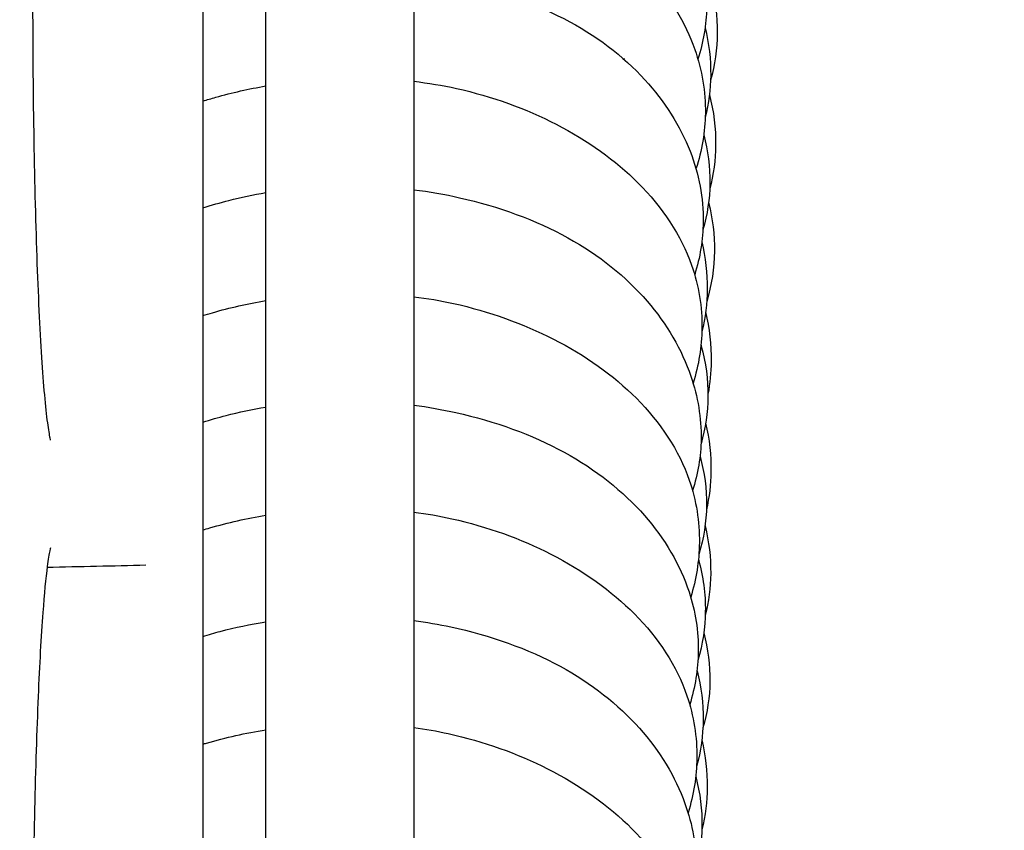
# Model space of a CAD drawing. Header units: millimetres. Extents: x 49320 to 60117, y -4209 to 20568.
# Tile 315 of 479: x 52410.94 to 52413.6, y 9893.06 to 9895.25. Entities that reach past the tile are written whole.
import ezdxf

# ---------------------------------------------------------------- set-up
doc = ezdxf.new("R2010")
doc.units = ezdxf.units.MM
doc.layers.add('_AA PROJ.warstwy', color=7, linetype='Continuous', lineweight=18, true_color=0x0000f0)
doc.layers.add('_mt_wymiary konstr', color=3, linetype='Continuous')
doc.layers.add('ARCATA', color=4, linetype='Continuous')
doc.styles.add('100', font='romans.shx', dxfattribs={"width": 0.65, "height": 18})
doc.dimstyles.new('k100', dxfattribs={"dimtxt": 18, "dimasz": 7, "dimexe": 10, "dimexo": 20, "dimgap": 4, "dimtad": 1, "dimdec": 1, "dimrnd": 0.5, "dimzin": 9, "dimdsep": 46, "dimtxsty": 'Standard', "dimcen": 12.534, "dimclrd": 256, "dimclre": 256, "dimclrt": 7, "dimadec": 0, "dimazin": 0, "dimtfac": 1, "dimtdec": 1, "dimtmove": 2, "dimatfit": 3, "dimfxl": 30, "dimfxlon": 1, "dimtolj": 1, "dimtzin": 0, "dimarcsym": 0})

# ---------------------------------------------------------------- blocks, each defined once
blk = doc.blocks.new('WINDA 2 DZ')
at = {"layer": 'ARCATA', "color": 5, "true_color": 0x1414ff}
for p, q in [((173.525, 65.3942), (173.525, 87.7172)), ((173.925, 87.7172), (173.925, 65.3942)), ((173.3548, 78.3427), (173.3548, 74.8427)), ((173.3548, 78.3427), (173.3548, 74.8427))]:
    blk.add_line(p, q, dxfattribs=at)
for points, knots in [([(173.925, 78.5697), (173.978, 78.564), (174.0301, 78.5551), (174.1808, 78.5189), (174.2755, 78.481), (174.4349, 78.3886), (174.5031, 78.3344), (174.6189, 78.2077), (174.6654, 78.1319), (174.708, 78.0021), (174.7166, 77.9496), (174.7154, 77.8504), (174.7072, 77.8029), (174.6927, 77.757)], [320.560257, 320.560257, 320.560257, 320.560257, 320.721788, 320.721788, 321.045504, 321.045504, 321.350919, 321.350919, 321.686629, 321.686629, 321.898343, 321.898343, 322.091568, 322.091568, 322.091568, 322.091568]), ([(173.925, 78.273), (173.9493, 78.2698), (173.9733, 78.266), (174.1072, 78.2414), (174.2135, 78.2083), (174.4054, 78.118), (174.4931, 78.0581), (174.6161, 77.9264), (174.6588, 77.8564), (174.7037, 77.7277), (174.7134, 77.6691), (174.7121, 77.5611), (174.7035, 77.5102), (174.6874, 77.4611)], [314.38374, 314.38374, 314.38374, 314.38374, 314.458407, 314.458407, 314.805358, 314.805358, 315.163194, 315.163194, 315.471441, 315.471441, 315.709278, 315.709278, 315.915604, 315.915604, 315.915604, 315.915604]), ([(173.925, 77.9832), (173.9567, 77.9796), (173.988, 77.975), (174.13, 77.9489), (174.2373, 77.9144), (174.416, 77.8227), (174.4911, 77.7657), (174.603, 77.643), (174.6446, 77.5772), (174.6954, 77.447), (174.7077, 77.3818), (174.7063, 77.2699), (174.6985, 77.2215), (174.6839, 77.1746)], [308.202427, 308.202427, 308.202427, 308.202427, 308.299257, 308.299257, 308.649272, 308.649272, 308.97247, 308.97247, 309.267671, 309.267671, 309.530639, 309.530639, 309.727779, 309.727779, 309.727779, 309.727779]), ([(174.7269, 77.9628), (174.7394, 77.9183), (174.7454, 77.8725), (174.7444, 77.7849), (174.7382, 77.7421), (174.7268, 77.7004)], [377.3518151, 377.3518151, 377.3518151, 377.3518151, 377.5365802, 377.5365802, 377.7114607, 377.7114607, 377.7114607, 377.7114607]), ([(172.895, 77.9225), (172.895, 77.8027), (172.8959, 77.6786), (172.8997, 77.4426), (172.9025, 77.3274), (172.9096, 77.1218), (172.914, 77.0283), (172.9238, 76.8764), (172.9293, 76.815), (172.9372, 76.7561), (172.9397, 76.7416), (172.9424, 76.7297), (172.9432, 76.7272), (172.9432, 76.7272)], [0, 0, 0, 0, 0.362528, 0.362528, 0.722245, 0.722245, 1.076993, 1.076993, 1.423489, 1.423489, 1.583191, 1.583191, 1.659695, 1.659695, 1.659695, 1.659695]), ([(172.895, 77.9225), (172.895, 77.8027), (172.8959, 77.6786), (172.8997, 77.4426), (172.9025, 77.3274), (172.9096, 77.1218), (172.914, 77.0283), (172.9238, 76.8764), (172.9293, 76.815), (172.9372, 76.7561), (172.9397, 76.7416), (172.9424, 76.7297), (172.9432, 76.7272), (172.9432, 76.7272)], [0, 0, 0, 0, 0.362528, 0.362528, 0.722245, 0.722245, 1.076993, 1.076993, 1.423489, 1.423489, 1.583191, 1.583191, 1.659695, 1.659695, 1.659695, 1.659695]), ([(174.7119, 77.8423), (174.7225, 77.7998), (174.7276, 77.7564), (174.7267, 77.6757), (174.7217, 77.6376), (174.7124, 77.6001)], [346.4550771, 346.4550771, 346.4550771, 346.4550771, 346.6319215, 346.6319215, 346.7872737, 346.7872737, 346.7872737, 346.7872737]), ([(173.925, 77.6975), (173.9641, 77.6929), (174.0026, 77.6864), (174.1365, 77.6568), (174.2283, 77.6234), (174.3942, 77.5377), (174.4697, 77.4838), (174.5963, 77.3574), (174.6472, 77.2812), (174.695, 77.1452), (174.7043, 77.0871), (174.7031, 76.9803), (174.6949, 76.9302), (174.6796, 76.8816)], [302.02244, 302.02244, 302.02244, 302.02244, 302.141915, 302.141915, 302.450398, 302.450398, 302.770055, 302.770055, 303.10957, 303.10957, 303.344728, 303.344728, 303.549593, 303.549593, 303.549593, 303.549593]), ([(173.3548, 77.6438), (173.3664, 77.6474), (173.3781, 77.6509), (173.4339, 77.6666), (173.4792, 77.6769), (173.525, 77.685)], [301.4447522, 301.4447522, 301.4447522, 301.4447522, 301.4818111, 301.4818111, 301.6210008, 301.6210008, 301.6210008, 301.6210008]), ([(174.7236, 77.6611), (174.7354, 77.6161), (174.7412, 77.57), (174.7401, 77.4853), (174.7347, 77.4457), (174.7246, 77.4068)], [371.1826902, 371.1826902, 371.1826902, 371.1826902, 371.3708277, 371.3708277, 371.5316667, 371.5316667, 371.5316667, 371.5316667]), ([(174.7085, 77.5531), (174.7199, 77.5099), (174.7256, 77.4656), (174.7245, 77.3797), (174.718, 77.3374), (174.7062, 77.2962)], [340.2694401, 340.2694401, 340.2694401, 340.2694401, 340.4493469, 340.4493469, 340.6210345, 340.6210345, 340.6210345, 340.6210345]), ([(173.3548, 77.3552), (173.3781, 77.3627), (173.4017, 77.3695), (173.4581, 77.3841), (173.4914, 77.3911), (173.525, 77.3968)], [295.2640974, 295.2640974, 295.2640974, 295.2640974, 295.3385872, 295.3385872, 295.4405697, 295.4405697, 295.4405697, 295.4405697]), ([(173.925, 77.4045), (173.967, 77.3991), (174.0084, 77.3919), (174.1539, 77.3592), (174.2543, 77.3227), (174.4255, 77.2282), (174.4986, 77.1692), (174.6086, 77.0417), (174.6491, 76.9723), (174.6924, 76.8451), (174.7021, 76.7874), (174.7007, 76.6838), (174.6928, 76.6367), (174.6781, 76.591)], [295.842381, 295.842381, 295.842381, 295.842381, 295.971424, 295.971424, 296.307738, 296.307738, 296.633765, 296.633765, 296.9398, 296.9398, 297.174223, 297.174223, 297.364719, 297.364719, 297.364719, 297.364719]), ([(174.7214, 77.3695), (174.7325, 77.3262), (174.738, 77.2819), (174.7369, 77.1927), (174.7296, 77.1468), (174.7163, 77.1023)], [365.0004435, 365.0004435, 365.0004435, 365.0004435, 365.1807626, 365.1807626, 365.3670662, 365.3670662, 365.3670662, 365.3670662]), ([(174.7032, 77.2636), (174.7134, 77.2214), (174.7182, 77.1783), (174.7173, 77.0974), (174.7125, 77.0589), (174.7035, 77.0209)], [334.0822786, 334.0822786, 334.0822786, 334.0822786, 334.2584442, 334.2584442, 334.4164902, 334.4164902, 334.4164902, 334.4164902]), ([(173.3548, 77.0645), (173.3634, 77.0672), (173.3721, 77.0697), (173.4278, 77.0855), (173.4761, 77.0965), (173.525, 77.1049)], [289.0835275, 289.0835275, 289.0835275, 289.0835275, 289.1109928, 289.1109928, 289.2594445, 289.2594445, 289.2594445, 289.2594445]), ([(173.925, 77.1153), (173.9613, 77.1108), (173.997, 77.1047), (174.1284, 77.0758), (174.2203, 77.0427), (174.3877, 76.9572), (174.4644, 76.9028), (174.5912, 76.7758), (174.6416, 76.6996), (174.6882, 76.5646), (174.6972, 76.5072), (174.696, 76.4014), (174.688, 76.3516), (174.6731, 76.3034)], [289.660968, 289.660968, 289.660968, 289.660968, 289.772075, 289.772075, 290.080418, 290.080418, 290.403735, 290.403735, 290.741426, 290.741426, 290.973999, 290.973999, 291.177444, 291.177444, 291.177444, 291.177444]), ([(174.7133, 77.0743), (174.7239, 77.0299), (174.729, 76.9847), (174.728, 76.9108), (174.7252, 76.8813), (174.7198, 76.852)], [358.8229291, 358.8229291, 358.8229291, 358.8229291, 359.0081887, 359.0081887, 359.1292411, 359.1292411, 359.1292411, 359.1292411]), ([(174.701, 76.984), (174.7012, 76.9833), (174.7013, 76.9827), (174.7142, 76.9372), (174.7203, 76.8911), (174.7193, 76.8028), (174.7129, 76.7597), (174.701, 76.7177)], [327.8835792, 327.8835792, 327.8835792, 327.8835792, 327.8862944, 327.8862944, 328.0732358, 328.0732358, 328.2487278, 328.2487278, 328.2487278, 328.2487278]), ([(173.3548, 76.7763), (173.3756, 76.7829), (173.3966, 76.7889), (173.4529, 76.8035), (173.4887, 76.811), (173.525, 76.8169)], [282.9029226, 282.9029226, 282.9029226, 282.9029226, 282.9692089, 282.9692089, 283.0790121, 283.0790121, 283.0790121, 283.0790121]), ([(173.925, 76.8223), (173.9635, 76.8172), (174.0015, 76.8105), (174.1437, 76.7789), (174.2443, 76.7426), (174.4165, 76.6484), (174.4904, 76.5898), (174.6028, 76.4617), (174.6445, 76.3912), (174.6859, 76.2651), (174.6943, 76.2105), (174.6931, 76.1084), (174.6852, 76.0597), (174.6705, 76.0125)], [283.480939, 283.480939, 283.480939, 283.480939, 283.599387, 283.599387, 283.93575, 283.93575, 284.263043, 284.263043, 284.573655, 284.573655, 284.794853, 284.794853, 284.993472, 284.993472, 284.993472, 284.993472]), ([(174.7134, 76.7734), (174.7236, 76.7302), (174.7285, 76.6862), (174.7274, 76.6082), (174.7234, 76.5736), (174.7156, 76.5393)], [352.6567488, 352.6567488, 352.6567488, 352.6567488, 352.8370333, 352.8370333, 352.9785199, 352.9785199, 352.9785199, 352.9785199]), ([(174.6983, 76.6838), (174.7103, 76.6405), (174.7165, 76.5958), (174.7154, 76.507), (174.7082, 76.4624), (174.6952, 76.419)], [321.7177346, 321.7177346, 321.7177346, 321.7177346, 321.898343, 321.898343, 322.0799608, 322.0799608, 322.0799608, 322.0799608]), ([(173.3548, 76.4851), (173.3611, 76.487), (173.3675, 76.4889), (173.423, 76.5048), (173.4737, 76.5162), (173.525, 76.5248)], [276.7222603, 276.7222603, 276.7222603, 276.7222603, 276.7423723, 276.7423723, 276.8979102, 276.8979102, 276.8979102, 276.8979102]), ([(173.925, 76.5334), (173.9598, 76.5288), (173.9941, 76.5228), (174.1233, 76.494), (174.2143, 76.4611), (174.3817, 76.3756), (174.459, 76.3208), (174.5858, 76.1932), (174.6357, 76.1168), (174.6816, 75.9821), (174.6904, 75.9251), (174.6892, 75.8192), (174.6812, 75.7692), (174.666, 75.7206)], [277.299535, 277.299535, 277.299535, 277.299535, 277.406428, 277.406428, 277.712416, 277.712416, 278.038019, 278.038019, 278.375342, 278.375342, 278.606699, 278.606699, 278.811542, 278.811542, 278.811542, 278.811542]), ([(174.7119, 76.496), (174.7225, 76.4535), (174.7276, 76.4102), (174.7267, 76.3294), (174.7217, 76.2913), (174.7124, 76.2539)], [346.4550771, 346.4550771, 346.4550771, 346.4550771, 346.6319215, 346.6319215, 346.7872737, 346.7872737, 346.7872737, 346.7872737]), ([(172.9433, 76.4363), (172.9433, 76.4363), (172.9424, 76.4334), (172.9395, 76.4202), (172.937, 76.4053), (172.9304, 76.3553), (172.9263, 76.3126), (172.9178, 76.1985), (172.9135, 76.1211), (172.906, 75.9431), (172.9027, 75.8391), (172.8978, 75.619), (172.8961, 75.4999), (172.8951, 75.3342), (172.895, 75.2861), (172.895, 75.2384)], [0.21511, 0.21511, 0.21511, 0.21511, 0.298301, 0.298301, 0.458791, 0.458791, 0.719183, 0.719183, 1.039976, 1.039976, 1.382372, 1.382372, 1.735051, 1.735051, 1.87931, 1.87931, 1.87931, 1.87931]), ([(172.9433, 76.4363), (172.9433, 76.4363), (172.9424, 76.4334), (172.9395, 76.4202), (172.937, 76.4053), (172.9304, 76.3553), (172.9263, 76.3126), (172.9178, 76.1985), (172.9135, 76.1211), (172.906, 75.9431), (172.9027, 75.8391), (172.8978, 75.619), (172.8961, 75.4999), (172.8951, 75.3342), (172.895, 75.2861), (172.895, 75.2384)], [0.21511, 0.21511, 0.21511, 0.21511, 0.298301, 0.298301, 0.458791, 0.458791, 0.719183, 0.719183, 1.039976, 1.039976, 1.382372, 1.382372, 1.735051, 1.735051, 1.87931, 1.87931, 1.87931, 1.87931]), ([(174.694, 76.4058), (174.7069, 76.3596), (174.7132, 76.312), (174.7122, 76.2208), (174.7054, 76.176), (174.6928, 76.1324)], [315.5158769, 315.5158769, 315.5158769, 315.5158769, 315.7092777, 315.7092777, 315.8910903, 315.8910903, 315.8910903, 315.8910903]), ([(173.3548, 76.1974), (173.3705, 76.2022), (173.3862, 76.2067), (173.4422, 76.2215), (173.4834, 76.23), (173.525, 76.2366)], [270.5421594, 270.5421594, 270.5421594, 270.5421594, 270.5918784, 270.5918784, 270.7177375, 270.7177375, 270.7177375, 270.7177375]), ([(173.925, 76.2403), (173.9589, 76.2357), (173.9924, 76.2299), (174.1312, 76.2001), (174.2329, 76.1643), (174.4046, 76.071), (174.4775, 76.0134), (174.5895, 75.8876), (174.6316, 75.8183), (174.6782, 75.6888), (174.6889, 75.6286), (174.6875, 75.522), (174.6793, 75.4745), (174.6644, 75.4285)], [271.119716, 271.119716, 271.119716, 271.119716, 271.224109, 271.224109, 271.562101, 271.562101, 271.884221, 271.884221, 272.192149, 272.192149, 272.436398, 272.436398, 272.628665, 272.628665, 272.628665, 272.628665]), ([(174.7085, 76.2068), (174.7199, 76.1636), (174.7256, 76.1194), (174.7245, 76.0335), (174.718, 75.9912), (174.7062, 75.9499)], [340.2694401, 340.2694401, 340.2694401, 340.2694401, 340.4493469, 340.4493469, 340.6210345, 340.6210345, 340.6210345, 340.6210345]), ([(174.6902, 76.1044), (174.7017, 76.0607), (174.7074, 76.0159), (174.7064, 75.9296), (174.7003, 75.8873), (174.689, 75.846)], [309.3487933, 309.3487933, 309.3487933, 309.3487933, 309.5306387, 309.5306387, 309.7032258, 309.7032258, 309.7032258, 309.7032258]), ([(173.3548, 75.9062), (173.3581, 75.9071), (173.3613, 75.9081), (173.4167, 75.924), (173.4705, 75.9361), (173.525, 75.945)], [264.3611608, 264.3611608, 264.3611608, 264.3611608, 264.3714395, 264.3714395, 264.5364644, 264.5364644, 264.5364644, 264.5364644]), ([(173.925, 75.9513), (173.9565, 75.9469), (173.9876, 75.9414), (174.1137, 75.9135), (174.2049, 75.8809), (174.3733, 75.7957), (174.4513, 75.7408), (174.5785, 75.613), (174.6282, 75.5368), (174.6745, 75.4018), (174.6836, 75.3439), (174.6824, 75.2377), (174.6745, 75.1881), (174.6596, 75.1399)], [264.93823, 264.93823, 264.93823, 264.93823, 265.035243, 265.035243, 265.341093, 265.341093, 265.668618, 265.668618, 266.00483, 266.00483, 266.239631, 266.239631, 266.442703, 266.442703, 266.442703, 266.442703]), ([(174.7032, 75.9174), (174.7134, 75.8751), (174.7182, 75.832), (174.7173, 75.7511), (174.7125, 75.7126), (174.7035, 75.6747)], [334.0822786, 334.0822786, 334.0822786, 334.0822786, 334.2584442, 334.2584442, 334.4164902, 334.4164902, 334.4164902, 334.4164902]), ([(174.6867, 75.8184), (174.6985, 75.774), (174.7042, 75.7286), (174.7032, 75.6442), (174.6979, 75.6044), (174.6881, 75.5653)], [303.1602017, 303.1602017, 303.1602017, 303.1602017, 303.3447275, 303.3447275, 303.5077346, 303.5077346, 303.5077346, 303.5077346])]:
    blk.add_open_spline(points, degree=3, knots=knots, dxfattribs=at)
for points in [[(174.4929, 77.7569), (174.4933, 77.7576), (174.4936, 77.7583), (174.494, 77.759)], [(173.2012, 76.3894), (173.1122, 76.3874), (173.0232, 76.3854), (172.9341, 76.3834)], [(173.2013, 76.3894), (173.2013, 76.3894), (173.2012, 76.3894), (173.2012, 76.3894)], [(173.2013, 76.3894), (173.2013, 76.3894), (173.2012, 76.3894), (173.2012, 76.3894)]]:
    blk.add_open_spline(points, degree=3, dxfattribs=at)
blk = doc.blocks.new('*D1353')
at = {"layer": '_mt_wymiary konstr', "lineweight": -2}
for p, q in [((52431.0763, 10041.3867), (52470.9358, 10041.3867)), ((52460.9358, 10034.3867), (52460.9358, 9836.3867)), ((52453.0763, 9829.3867), (52470.9358, 9829.3867))]:
    blk.add_line(p, q, dxfattribs=at)
at = {"layer": '_mt_wymiary konstr'}
for points in [[(52462.1024, 10034.3867), (52459.7691, 10034.3867), (52460.9358, 10041.3867)], [(52459.7691, 9836.3867), (52462.1024, 9836.3867), (52460.9358, 9829.3867)]]:
    blk.add_solid(points, dxfattribs=at)
at = {"layer": 'Defpoints', "color": 0}
for p in [(52411.0763, 10041.3867), (52433.0763, 9829.3867), (52460.9358, 9829.3867)]:
    blk.add_point(p, dxfattribs=at)
at = {"layer": '_mt_wymiary konstr', "color": 7, "insert": (52447.8989, 9935.3867), "char_height": 18, "attachment_point": 5, "rotation": 90}
blk.add_mtext('\\A1;212', dxfattribs=at)
blk = doc.blocks.new('*D1604')
at = {"layer": '_mt_wymiary konstr', "lineweight": -2}
for p, q in [((52253.0763, 9894.3393), (52253.0763, 9888.2794)), ((52418.0763, 9885.3334), (52418.0763, 9888.2794)), ((52260.0763, 9878.2794), (52411.0763, 9878.2794))]:
    blk.add_line(p, q, dxfattribs=at)
at = {"layer": '_mt_wymiary konstr'}
for points in [[(52260.0763, 9879.4461), (52260.0763, 9877.1127), (52253.0763, 9878.2794)], [(52411.0763, 9877.1127), (52411.0763, 9879.4461), (52418.0763, 9878.2794)]]:
    blk.add_solid(points, dxfattribs=at)
at = {"layer": 'Defpoints', "color": 0}
for p in [(52418.0763, 9878.2794), (52253.0763, 9874.3393), (52418.0763, 9865.3334)]:
    blk.add_point(p, dxfattribs=at)
at = {"layer": '_mt_wymiary konstr', "color": 7, "insert": (52335.5763, 9891.2794), "char_height": 18, "attachment_point": 5, "style": '100'}
blk.add_mtext('\\A1;165', dxfattribs=at)
blk = doc.blocks.new('*D1605')
at = {"layer": '_mt_wymiary konstr', "lineweight": -2}
for p, q in [((52418.0763, 9885.3334), (52418.0763, 9888.2794)), ((52433.0763, 9882.8005), (52433.0763, 9888.2794)), ((52411.0763, 9878.2794), (52404.0763, 9878.2794)), ((52418.0763, 9878.2794), (52433.0763, 9878.2794)), ((52440.0763, 9878.2794), (52447.0763, 9878.2794))]:
    blk.add_line(p, q, dxfattribs=at)
at = {"layer": '_mt_wymiary konstr'}
for points in [[(52411.0763, 9877.1127), (52411.0763, 9879.4461), (52418.0763, 9878.2794)], [(52440.0763, 9879.4461), (52440.0763, 9877.1127), (52433.0763, 9878.2794)]]:
    blk.add_solid(points, dxfattribs=at)
at = {"layer": 'Defpoints', "color": 0}
for p in [(52433.0763, 9878.2794), (52418.0763, 9865.3334), (52433.0763, 9862.8005)]:
    blk.add_point(p, dxfattribs=at)
at = {"layer": '_mt_wymiary konstr', "color": 7, "insert": (52425.5763, 9903.2794), "char_height": 18, "attachment_point": 5, "style": '100'}
blk.add_mtext('\\A1;15', dxfattribs=at)

msp = doc.modelspace()

# ---------------------------------------------------------------- block references
at = {"layer": '_AA PROJ.warstwy', "ltscale": 3}
msp.add_blockref('WINDA 2 DZ', (52238.0763, 9817.3867), dxfattribs=at)

# ---------------------------------------------------------------- dimensions: what is measured, and where the dimension line sits
at = {"layer": '_mt_wymiary konstr'}
dim = msp.add_linear_dim(base=(52460.9358, 9829.3867), p1=(52411.0763, 10041.3867), p2=(52433.0763, 9829.3867), angle=90, dimstyle='k100', dxfattribs=at)
dim.commit()
dim.dimension.update_dxf_attribs({"geometry": '*D1353', "text_midpoint": (52447.8989, 9935.3867)})
for base, p1, p2, picture, middle in [((52433.0763, 9878.2794), (52418.0763, 9865.3334), (52433.0763, 9862.8005), '*D1605', (52425.5763, 9903.2794)), ((52418.0763, 9878.2794), (52253.0763, 9874.3393), (52418.0763, 9865.3334), '*D1604', (52335.5763, 9891.2794))]:
    dim = msp.add_linear_dim(base=base, p1=p1, p2=p2, dimstyle='k100', override={"dimtxsty": '100'}, dxfattribs=at)
    dim.commit()
    dim.dimension.update_dxf_attribs({"geometry": picture, "text_midpoint": middle})

doc.saveas('drawing.dxf')
